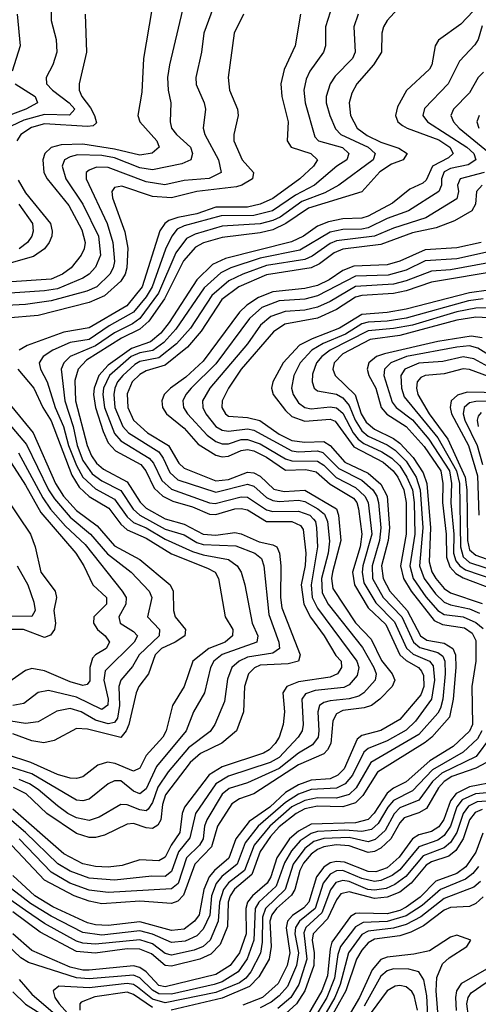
# Model space of a CAD drawing. Header units: inches. Extents: x 990535 to 1117859, y 769386 to 892122.
# Tile 994 of 1056: x 1081231 to 1082678, y 844008 to 847112. Entities that reach past the tile are written whole.
import ezdxf

# ---------------------------------------------------------------- set-up
doc = ezdxf.new("R2010")
doc.units = ezdxf.units.IN
doc.header["$MEASUREMENT"] = 0
doc.layers.add('B0884', color=7, linetype='Continuous')

msp = doc.modelspace()

# ---------------------------------------------------------------- linework, layer by layer
at = {"layer": 'B0884', "color": 5}
for points, elevation in [([(1081665.4, 847250), (1081621.9, 846990), (1081616.5, 846883.5), (1081604.1, 846810), (1081610.5, 846790), (1081663.4, 846730), (1081671.6, 846710), (1081649.1, 846690.9), (1081610, 846684.9), (1081530, 846703.9), (1081430, 846719.7), (1081362.3, 846717.7), (1081330, 846709.2), (1081310.8, 846690), (1081303.9, 846670), (1081307.1, 846630), (1081318.2, 846610), (1081386.2, 846526.2), (1081427.1, 846450), (1081437.4, 846410), (1081434.5, 846390), (1081424.9, 846370), (1081393.8, 846330), (1081366.6, 846310), (1081330, 846293.8), (1081190, 846285.1)], 3220), ([(1081863.6, 847210), (1081812.4, 847070), (1081804.8, 847010), (1081786.7, 846930), (1081787.8, 846907.8), (1081813.3, 846850), (1081817.5, 846830), (1081809.6, 846770), (1081814.7, 846750), (1081857.9, 846670), (1081866.3, 846630), (1081828.4, 846611.6), (1081750, 846605.2), (1081688.6, 846591.5), (1081630, 846600.7), (1081510, 846646.6), (1081473, 846647), (1081450, 846638.2), (1081441.4, 846630), (1081441.1, 846610), (1081507.2, 846470), (1081525.3, 846410), (1081530.7, 846350), (1081526.5, 846330), (1081515.3, 846310), (1081474.2, 846270), (1081443.5, 846256.5), (1081330, 846226), (1081250, 846213.9), (1081170, 846210)], 3260), ([(1081758.3, 847201.7), (1081703.3, 846970), (1081697.5, 846930), (1081699.2, 846890), (1081708.1, 846850), (1081705.5, 846790), (1081710.1, 846770), (1081725.5, 846750), (1081769.6, 846710), (1081776.5, 846690), (1081770.7, 846670), (1081742.8, 846657.2), (1081650, 846638.3), (1081610, 846644.8), (1081530, 846677), (1081490, 846684.4), (1081413.9, 846686.1), (1081390, 846679.9), (1081373, 846670), (1081365, 846650), (1081376.4, 846610), (1081430.2, 846530.2), (1081479.7, 846430), (1081486.5, 846370), (1081470, 846331.9), (1081450, 846310), (1081430, 846296.8), (1081350, 846263.8), (1081310, 846257.1), (1081170, 846248.1)], 3240), ([(1082456.8, 847183.2), (1082390.4, 847109.5), (1082378.7, 847090), (1082373.8, 847070), (1082372.1, 847010), (1082347.4, 846970), (1082294.8, 846910), (1082279.1, 846880.9), (1082270.4, 846850), (1082274, 846810), (1082295.3, 846770), (1082326.8, 846746.8), (1082370, 846726.5), (1082427.4, 846707.4), (1082453.7, 846690), (1082440.9, 846670), (1082403.9, 846656.1), (1082367.1, 846632.8), (1082309.9, 846569.9), (1082142.5, 846517.6), (1082070.8, 846469.2), (1082030, 846449.6), (1081990, 846440.2), (1081870, 846425.1), (1081811.4, 846408.6), (1081785.5, 846394.5), (1081748, 846352), (1081687.8, 846232.2), (1081638.3, 846161.7), (1081610, 846136.8), (1081552.3, 846107.7), (1081441.5, 846038.5), (1081415.2, 846010), (1081405, 845975), (1081407, 845910), (1081443.7, 845770), (1081457.4, 845737.4), (1081473.9, 845713.9), (1081495.2, 845695.2), (1081570, 845655.4), (1081611, 845591), (1081630, 845572.4), (1081690, 845538.2), (1081750, 845522), (1081810, 845489.7), (1081850, 845487.4), (1081910, 845495.7), (1081930, 845491.7), (1081986.1, 845466.1), (1082030, 845457), (1082042.1, 845450), (1082050.8, 845430), (1082055.3, 845390), (1082053.5, 845290), (1082057.7, 845257.7), (1082115.8, 845110), (1082110.5, 845090), (1082078.3, 845081.7), (1081990, 845076.7), (1081971.4, 845068.6), (1081952.8, 845050), (1081940.5, 845010), (1081937.1, 844930), (1081914.6, 844870), (1081868.7, 844831.3), (1081801.3, 844798.7), (1081768.5, 844770), (1081691.4, 844668.6), (1081681.6, 844638.4), (1081676, 844590), (1081667.3, 844572.7), (1081650, 844562.6), (1081630, 844564.8), (1081590, 844578.4), (1081570, 844576), (1081498.6, 844541.4), (1081470, 844533.7), (1081450, 844533.5), (1081410, 844546.6), (1081316.4, 844610), (1081251.8, 844671.8), (1081211.3, 844691.3)], 3380), ([(1082210, 847136.2), (1082195.7, 847090), (1082195.6, 847030), (1082189.6, 847010), (1082146.7, 846950), (1082134.9, 846925.1), (1082127.1, 846890), (1082131.4, 846850), (1082162.4, 846742.4), (1082173.4, 846730), (1082249.4, 846709.4), (1082268.9, 846690), (1082262.9, 846670), (1082231.7, 846650), (1082161.2, 846590), (1082100.7, 846559.3), (1082028.4, 846510), (1081970, 846494.4), (1081866.7, 846493.3), (1081750, 846461.7), (1081728.1, 846451.9), (1081710.6, 846429.4), (1081691.6, 846388.4), (1081649.4, 846270), (1081630, 846237.9), (1081590.2, 846189.8), (1081513.1, 846146.9), (1081450, 846103.8), (1081390, 846094.4), (1081336.1, 846070), (1081304.9, 846050), (1081292.6, 846030), (1081297, 846010), (1081318.4, 845970), (1081343.2, 845890), (1081369, 845830), (1081385, 845770), (1081410, 845707), (1081430, 845670), (1081470, 845632.9), (1081530, 845600), (1081570, 845545.2), (1081590, 845527.4), (1081630, 845509.7), (1081690, 845474.1), (1081775.9, 845435.9), (1081810, 845424.9), (1081889.4, 845410), (1081917.4, 845390), (1081929.2, 845370), (1081941.2, 845330), (1081964.4, 845210), (1081982.7, 845170), (1081978.7, 845150), (1081869.6, 845110.4), (1081843.1, 845090), (1081833.1, 845070), (1081813.8, 844990), (1081778.9, 844930), (1081756.4, 844870), (1081662.3, 844757.7), (1081630, 844687.8), (1081610, 844671.2), (1081590, 844679.7), (1081550, 844712.7), (1081530, 844712.9), (1081510, 844703.3), (1081450, 844654.9), (1081430, 844649), (1081410, 844651.2), (1081270, 844734.6), (1081170, 844766.4)], 3340), ([(1081936.8, 847130), (1081908.1, 847070), (1081888.2, 846930), (1081892.6, 846890), (1081917.9, 846830), (1081920.5, 846810), (1081906.1, 846750), (1081906.3, 846730), (1081932.7, 846670), (1081968.1, 846630), (1081965, 846610), (1081932.1, 846590), (1081914.7, 846585.3), (1081790, 846570), (1081710, 846550.6), (1081650, 846555.1), (1081552.9, 846587.1), (1081530, 846583.4), (1081522.3, 846570), (1081524, 846550), (1081563.3, 846443.3), (1081571.9, 846391.9), (1081569.2, 846330), (1081563.6, 846310), (1081550, 846288.1), (1081498.8, 846241.2), (1081450, 846220.7), (1081290, 846180), (1081190, 846171)], 3280), ([(1081330.7, 847150), (1081330.6, 847110), (1081346.2, 847050), (1081348.1, 847010), (1081336.2, 846970), (1081314.6, 846930), (1081316.1, 846910), (1081334.5, 846890), (1081387.8, 846850), (1081404.8, 846830), (1081388.4, 846811.6), (1081310, 846813.4), (1081244.6, 846795.4), (1081203.9, 846776.1)], 3160), ([(1081223.3, 847130), (1081233.1, 847030), (1081207.3, 846950)], 3140), ([(1082661, 847139), (1082622.4, 847097.6), (1082552, 847048), (1082541, 847030), (1082530.9, 846970), (1082523.6, 846956.4), (1082451.6, 846888.4), (1082422.3, 846837.7), (1082416.2, 846810), (1082424.1, 846790), (1082438.8, 846778.8), (1082452.8, 846770), (1082553.4, 846733.4), (1082587.7, 846710), (1082598.5, 846690), (1082583.5, 846676.5), (1082533.4, 846650), (1082513.5, 846606.5), (1082503.1, 846596.9), (1082462, 846578), (1082406.5, 846533.5), (1082330, 846492.7), (1082310, 846485.9), (1082250, 846484.5), (1082204.8, 846475.2), (1082170, 846460.9), (1082126.1, 846430), (1082088.3, 846411.6), (1081880.7, 846359.3), (1081839.2, 846340.8), (1081790, 846292), (1081702.9, 846157.1), (1081676.1, 846123.9), (1081644, 846096), (1081584.3, 846075.7), (1081510, 846022.9), (1081481.2, 845990), (1081465.7, 845950), (1081464, 845930), (1081470.6, 845890), (1081494, 845814), (1081510, 845778.1), (1081533.4, 845753.4), (1081612.9, 845710), (1081628.6, 845690), (1081655.3, 845635.3), (1081682.4, 845610), (1081714.2, 845594.2), (1081776.4, 845576.4), (1081830, 845552.8), (1081850, 845552.4), (1081910, 845569.9), (1081930, 845571.3), (1081950, 845566.4), (1082010, 845530.4), (1082090, 845529.9), (1082117.3, 845517.3), (1082124.7, 845504.7), (1082134, 845430), (1082131.8, 845391.8), (1082119.4, 845330), (1082126.9, 845270), (1082148.3, 845228.3), (1082191.2, 845170), (1082227.9, 845107.9), (1082244.9, 845090), (1082246.4, 845070), (1082233.3, 845050), (1082210, 845039.1), (1082110, 845024.4), (1082073.2, 845010), (1082060.7, 844990), (1082066.5, 844930), (1082062.1, 844890), (1082049.4, 844850), (1082037.2, 844830), (1082018.1, 844810), (1082000, 844800), (1081870, 844756.5), (1081828.5, 844731.5), (1081751.5, 844630), (1081743.7, 844610), (1081736.6, 844550), (1081709.1, 844510), (1081690, 844472.2), (1081670, 844460.7), (1081610, 844463.4), (1081554.5, 844445.5), (1081510, 844440.7), (1081470, 844442.1), (1081430, 844451.4), (1081370, 844481.9), (1081210, 844622.9)], 3420), ([(1081437.9, 847130), (1081442.3, 847010), (1081419.1, 846910), (1081418.3, 846890), (1081427.7, 846870), (1081454.7, 846834.7), (1081467.6, 846810), (1081473, 846787), (1081462.6, 846777.4), (1081445.1, 846774.9), (1081310, 846783.5), (1081268.2, 846771.8), (1081234.8, 846750), (1081222.3, 846730)], 3180), ([(1082298.4, 847130), (1082285, 847090), (1082289.2, 847010), (1082280.3, 846990), (1082225.8, 846934.2), (1082210.1, 846910), (1082198.1, 846870), (1082197.7, 846850), (1082208.8, 846810), (1082227.7, 846767.7), (1082244, 846750), (1082330.1, 846710), (1082352.3, 846690), (1082345.9, 846670), (1082237.2, 846590), (1082193.5, 846566.5), (1082121.3, 846538.7), (1082052.8, 846490), (1082030, 846478.7), (1081990, 846468.1), (1081870, 846460.7), (1081784.4, 846435.6), (1081757.8, 846422.2), (1081723.3, 846376.7), (1081669, 846250), (1081610, 846170.4), (1081586.6, 846153.4), (1081530, 846125.3), (1081470, 846083.9), (1081390.5, 846050), (1081370.1, 846030), (1081362.2, 846010), (1081373.7, 845910), (1081399.6, 845830), (1081412.7, 845770), (1081430, 845722.7), (1081460.2, 845680.2), (1081490, 845658.1), (1081550, 845627.4), (1081589.3, 845569.3), (1081610, 845550.4), (1081690, 845506.1), (1081750, 845487.7), (1081790, 845464.1), (1081810, 845457.6), (1081913.2, 845453.2), (1081972.5, 845430), (1081993.9, 845413.9), (1082000.7, 845390), (1082017, 845237), (1082048.4, 845150), (1082050.7, 845129.3), (1082030, 845115.1), (1081950, 845102.8), (1081923.7, 845090), (1081900.1, 845070), (1081886.8, 845033.2), (1081877.6, 844962.4), (1081846.4, 844890), (1081831.8, 844868.2), (1081763.6, 844816.4), (1081699.5, 844740.5), (1081667.1, 844692.9), (1081650, 844643.8), (1081636.9, 844623.1), (1081630, 844618.3), (1081610, 844621.5), (1081570, 844637.4), (1081550, 844638.4), (1081481.8, 844598.2), (1081450, 844587.9), (1081410, 844596.3), (1081383.6, 844610), (1081350, 844633.3), (1081290, 844685.7), (1081262.6, 844702.6), (1081230, 844716.7)], 3360), ([(1082117.1, 847130), (1082099.6, 847030), (1082065.1, 846954.9), (1082054.9, 846910), (1082057.7, 846870), (1082077.5, 846790), (1082075.2, 846730), (1082087.1, 846710), (1082149.8, 846689.8), (1082170.1, 846670), (1082158.3, 846650), (1082115.2, 846610), (1082030, 846548.6), (1081990.1, 846530), (1081950, 846521), (1081850, 846520.6), (1081790, 846500), (1081730, 846489), (1081701.4, 846478.6), (1081688.8, 846470), (1081673.6, 846446.4), (1081617.1, 846270), (1081569.3, 846210), (1081450, 846140.7), (1081370, 846127.1), (1081255.1, 846084.8), (1081230.1, 846070)], 3320), ([(1082690, 847093.1), (1082676.8, 847050), (1082667, 847033), (1082618.5, 846981.5), (1082582.2, 846910), (1082507.7, 846832.3), (1082502.4, 846810), (1082517.5, 846790), (1082641.8, 846710), (1082663, 846690), (1082669.3, 846670), (1082645.6, 846654.4), (1082590, 846642.5), (1082570, 846632.7), (1082561.2, 846610), (1082561.7, 846590), (1082552.9, 846570), (1082456.9, 846510), (1082390, 846485.6), (1082330, 846456), (1082310, 846451.3), (1082250, 846451), (1082210, 846442.5), (1082114.4, 846385.6), (1081990, 846359.9), (1081897.2, 846330), (1081865.6, 846314.4), (1081813.3, 846266.7), (1081724, 846136), (1081686.1, 846093.9), (1081651, 846069), (1081610, 846061.5), (1081582.5, 846050), (1081515, 845990), (1081495.9, 845950), (1081493.3, 845930), (1081498.8, 845890), (1081530, 845807.6), (1081550, 845784.3), (1081640, 845730), (1081653.5, 845713.5), (1081679.2, 845659.2), (1081710, 845631.9), (1081830, 845589.1), (1081847.2, 845587.2), (1081930, 845608.2), (1081950, 845607.3), (1082010, 845567.1), (1082030, 845562), (1082110, 845562.4), (1082145.8, 845550), (1082157.9, 845537.9), (1082164, 845530), (1082167.5, 845510), (1082170.6, 845450), (1082150, 845330), (1082153.6, 845290), (1082170, 845256.5), (1082294.3, 845090), (1082301.1, 845070), (1082295.6, 845044.4), (1082270, 845015.6), (1082253.4, 845006.6), (1082162.9, 844997.1), (1082132.9, 844987.1), (1082120.5, 844970), (1082125.4, 844890), (1082121.8, 844870), (1082109.7, 844850), (1082050, 844785.7), (1082021, 844770), (1081890, 844727.7), (1081850, 844703.1), (1081786.2, 844610), (1081767.6, 844532.4), (1081731.7, 844488.3), (1081710, 844427.1), (1081690, 844411.3), (1081647.8, 844412.2), (1081530, 844399.5), (1081450, 844405.6), (1081390, 844428.2), (1081351.4, 844451.4), (1081249.8, 844549.8), (1081206.6, 844586.6)], 3440), ([(1082693.7, 846946.3), (1082676.9, 846930), (1082650, 846881.7), (1082599.6, 846830), (1082591.4, 846810), (1082599.4, 846790), (1082617.2, 846770), (1082710, 846694.1)], 3460), ([(1081217.4, 846910), (1081279.6, 846870), (1081287.9, 846850), (1081250.6, 846830), (1081170, 846800)], 3140), ([(1082680.5, 846810), (1082672.8, 846790), (1082678.8, 846770)], 3480), ([(1081226.1, 846606.1), (1081250, 846566.1), (1081328.7, 846470), (1081334.2, 846445.8), (1081332.8, 846430), (1081323.7, 846410), (1081310, 846389.9), (1081274.7, 846365.3), (1081196.5, 846343.5)], 3180), ([(1082696, 846630), (1082619.9, 846610), (1082612.1, 846590), (1082615, 846570), (1082610, 846547.2), (1082512.5, 846487.5), (1082410, 846455.1), (1082350, 846429.5), (1082230, 846415), (1082210, 846406.4), (1082153.9, 846366.1), (1082130, 846355.9), (1082010, 846336.9), (1081934.6, 846310), (1081890.9, 846289.1), (1081836.9, 846243.1), (1081770, 846140.1), (1081725.8, 846090), (1081670, 846046.6), (1081610, 846034.6), (1081594.6, 846025.4), (1081556.1, 845990), (1081540.1, 845970), (1081531.5, 845950), (1081528.2, 845930), (1081531.4, 845890), (1081556.2, 845830), (1081574.5, 845810), (1081669.6, 845749.6), (1081684.2, 845730), (1081704.8, 845684.8), (1081730, 845661.6), (1081850, 845622.1), (1081950, 845647.5), (1081970, 845641.4), (1082010, 845605.8), (1082030, 845596.8), (1082050, 845593.4), (1082110, 845596.9), (1082130, 845592.7), (1082172, 845570), (1082193, 845553), (1082202.3, 845530), (1082208.5, 845468.5), (1082204.2, 845430), (1082183.1, 845350), (1082184.9, 845304.9), (1082203.8, 845270), (1082312.5, 845132.5), (1082348.5, 845070), (1082355.4, 845050), (1082351.9, 845030), (1082316.9, 844990), (1082300.3, 844979.7), (1082270, 844971.1), (1082210, 844965.1), (1082190, 844959.3), (1082177, 844950), (1082171.1, 844930), (1082175.1, 844870), (1082172.2, 844850), (1082154.4, 844825.6), (1082110, 844799.7), (1082050, 844751.5), (1081950, 844706.6), (1081892.1, 844687.9), (1081870, 844670.5), (1081821, 844590), (1081814.2, 844570), (1081810, 844529.9), (1081798, 844510), (1081757.5, 844470), (1081730.9, 844389.1), (1081710, 844372), (1081510, 844360.4), (1081450, 844367.7), (1081389.9, 844390), (1081330, 844424.5), (1081230, 844530)], 3460), ([(1082689.6, 846590), (1082671.9, 846570), (1082669.1, 846530), (1082656.9, 846510), (1082602.3, 846477.7), (1082544.3, 846455.7), (1082470, 846440.5), (1082370, 846403.1), (1082250, 846388.4), (1082223.2, 846376.8), (1082177.2, 846342.8), (1082150.5, 846329.5), (1082010, 846307.5), (1081922.8, 846270), (1081868.7, 846230), (1081803.6, 846130), (1081760.7, 846079.3), (1081690, 846022.6), (1081630, 846004.6), (1081610, 845993.9), (1081585.7, 845970), (1081570, 845932.8), (1081572.2, 845890), (1081590, 845850), (1081634, 845810), (1081700.4, 845770), (1081733.6, 845713.6), (1081750, 845697.8), (1081850, 845658.4), (1081890, 845662.7), (1081950, 845685.6), (1081970, 845683.6), (1081990, 845672.7), (1082032.2, 845632.2), (1082065, 845625), (1082130, 845628.4), (1082230.1, 845570.1), (1082236.9, 845550), (1082243.6, 845470), (1082217.5, 845370), (1082214.6, 845350), (1082218.4, 845318.4), (1082290.7, 845210.7), (1082339.6, 845159.6), (1082372.2, 845092.2), (1082405.7, 845050), (1082414, 845030), (1082405.4, 845010), (1082366.9, 844970), (1082340.6, 844950), (1082317.5, 844942.5), (1082250, 844934.1), (1082230, 844924.2), (1082218.5, 844901.5), (1082212, 844830), (1082202.4, 844810), (1082190, 844797.4), (1082110, 844763.3), (1081970, 844671.9), (1081924.1, 844655.9), (1081900.2, 844639.8), (1081855.2, 844570), (1081836, 844504), (1081783.1, 844450), (1081747.4, 844352.6), (1081730, 844332.8), (1081710, 844326.1), (1081610, 844333.1), (1081490, 844324.4), (1081450, 844332.7), (1081403, 844350), (1081310, 844399.6), (1081190, 844526.5)], 3480), ([(1081228.4, 846530), (1081272.1, 846470), (1081274.2, 846445.8), (1081269.7, 846430), (1081255.7, 846410), (1081229.7, 846390)], 3160), ([(1082810, 846402.1), (1082610, 846358.4), (1082510, 846351.4), (1082450, 846322.2), (1082393.8, 846306.2), (1082290, 846304), (1082170, 846241.4), (1082130, 846231.5), (1082050, 846225.3), (1081995.2, 846204.8), (1081955.9, 846170), (1081850, 846027.4), (1081772.3, 845950), (1081755.1, 845930), (1081745.8, 845910), (1081747.8, 845890), (1081760.2, 845870), (1081822.5, 845802.5), (1081850, 845782.4), (1081870, 845774.8), (1081890, 845775.4), (1081930, 845788.2), (1081950, 845789.1), (1081990, 845775.3), (1082070, 845727.2), (1082090, 845721.5), (1082170, 845720.8), (1082190, 845708), (1082228.8, 845668.8), (1082290, 845637.2), (1082320.2, 845610), (1082330, 845590), (1082341.5, 845490), (1082313.9, 845390), (1082311.2, 845370), (1082316.6, 845336.6), (1082354.1, 845274.1), (1082413.7, 845213.7), (1082450.8, 845130.8), (1082472.2, 845112.2), (1082523.5, 845090), (1082535.2, 845075.2), (1082539, 845030), (1082530.2, 844969.8), (1082479.7, 844900.3), (1082450, 844872.3), (1082390, 844838.7), (1082330, 844814.6), (1082316.7, 844803.3), (1082280.3, 844730), (1082257.4, 844702.6), (1082230, 844689), (1082150, 844685.3), (1082110, 844670), (1082070, 844644.4), (1081983.6, 844570), (1081942.4, 844517.6), (1081917.1, 844450), (1081868.8, 844411.2), (1081850.8, 844389.2), (1081836.1, 844350), (1081830.5, 844289.5), (1081810, 844244.5), (1081790, 844223.5), (1081753.2, 844206.8), (1081710, 844202.5), (1081650, 844228.8), (1081610, 844239.3), (1081490, 844226.3), (1081430, 844234.8), (1081330, 844285.6), (1081265.4, 844325.4), (1081182.7, 844390)], 3540), ([(1082686.2, 846410), (1082610, 846393.3), (1082510, 846386.3), (1082430, 846350.5), (1082390, 846338.8), (1082285.2, 846334.8), (1082250, 846320.9), (1082207.5, 846292.5), (1082170, 846274.5), (1082130, 846264.8), (1082030, 846254.2), (1081984, 846236), (1081948, 846212), (1081924.6, 846190), (1081810, 846035.5), (1081754.9, 845985.1), (1081706.7, 845950), (1081687.3, 845930), (1081679.9, 845910), (1081682.1, 845890), (1081693.9, 845870), (1081750, 845824.2), (1081794.2, 845774.2), (1081850, 845739), (1081870, 845733.9), (1081890, 845736.6), (1081930, 845754.2), (1081950, 845757), (1081970, 845753.4), (1082010, 845733), (1082070, 845691.7), (1082133.9, 845693.9), (1082166.6, 845686.6), (1082210, 845647.5), (1082284, 845604), (1082294.7, 845590), (1082300.2, 845570), (1082310.4, 845490), (1082304.8, 845450), (1082281.1, 845370), (1082286.8, 845330), (1082330, 845258.2), (1082385.6, 845205.6), (1082430, 845110), (1082450, 845091.7), (1082489.4, 845070), (1082498.5, 845058.5), (1082504.3, 845044.3), (1082505.5, 845010), (1082496.8, 844983.2), (1082430, 844905.9), (1082370, 844871.5), (1082310, 844855.5), (1082295.8, 844844.2), (1082254.1, 844750), (1082234.5, 844730), (1082210, 844718.9), (1082150, 844715), (1082110, 844700.4), (1082070, 844676.1), (1082019.7, 844630), (1081955.4, 844584.6), (1081912.7, 844530), (1081891.1, 844468.9), (1081845.5, 844430), (1081828.7, 844410), (1081811.9, 844370), (1081797.1, 844290), (1081782.4, 844270), (1081750, 844245.3), (1081710, 844240.8), (1081610, 844268.4), (1081510, 844256.8), (1081470, 844258.4), (1081444.9, 844264.9), (1081335.5, 844315.5), (1081278.8, 844350), (1081210, 844413.6)], 3520), ([(1082750, 846353.1), (1082590, 846323), (1082530, 846318.9), (1082450, 846288.4), (1082410, 846278.4), (1082290, 846271.3), (1082210, 846223.7), (1082170, 846205.9), (1082130, 846196), (1082068, 846192), (1082023.2, 846176.8), (1081990.5, 846149.5), (1081949.7, 846090.3), (1081830.4, 845950), (1081807.7, 845910), (1081808.9, 845890), (1081818.1, 845870), (1081850, 845830.1), (1081870, 845817.6), (1081890, 845814.6), (1081950, 845822), (1081970, 845817.9), (1082090, 845753.1), (1082110, 845749.9), (1082170, 845753), (1082187.5, 845747.5), (1082237.4, 845697.4), (1082310, 845660.8), (1082344.9, 845630), (1082357.2, 845610), (1082362.5, 845590), (1082370.2, 845510), (1082366.1, 845470), (1082342.7, 845390), (1082344.1, 845350), (1082377.9, 845290), (1082436.2, 845230), (1082472.7, 845150), (1082493.1, 845133.1), (1082550, 845116.8), (1082565.3, 845105.3), (1082571.7, 845090), (1082573, 845050), (1082565.8, 844970), (1082558.6, 844941.4), (1082550, 844925.6), (1082490, 844858.5), (1082338.6, 844770), (1082292.1, 844690), (1082270.4, 844669.6), (1082230, 844658), (1082170, 844659.4), (1082130, 844650.8), (1082089.9, 844630.1), (1082019.7, 844570), (1081970.7, 844509.3), (1081939.7, 844430), (1081889.3, 844390.7), (1081873.7, 844370), (1081861.1, 844330), (1081857.4, 844270), (1081832.3, 844210), (1081810, 844190.2), (1081781, 844179), (1081710, 844162.9), (1081690, 844168.4), (1081650, 844198.2), (1081610, 844210.8), (1081470, 844197.2), (1081430, 844200.8), (1081410, 844207.4), (1081310, 844263.3), (1081250, 844303.7), (1081163.3, 844363.3)], 3560), ([(1082750, 846321.7), (1082530, 846284.6), (1082450, 846257.6), (1082410, 846249.1), (1082310, 846243.1), (1082290, 846237.7), (1082230, 846198.7), (1082170, 846171.5), (1082067.9, 846152.1), (1082032, 846128), (1081930, 846010.6), (1081889.8, 845950), (1081869.7, 845910), (1081868.8, 845890), (1081879.9, 845870), (1081890, 845862.6), (1081950, 845857.5), (1081988.4, 845848.4), (1082050, 845805.5), (1082090, 845785.8), (1082130, 845780.3), (1082190, 845782.6), (1082210, 845770), (1082257, 845717), (1082330, 845683), (1082370, 845647.9), (1082389.8, 845609.8), (1082397.7, 845510), (1082392.8, 845470), (1082372.1, 845390), (1082377.8, 845350), (1082398.4, 845310), (1082452.9, 845250), (1082495.2, 845170), (1082515.6, 845155.6), (1082570, 845146.2), (1082597.4, 845130), (1082605.2, 845110), (1082606.4, 845070), (1082598, 844970), (1082586.7, 844913.3), (1082531.2, 844850), (1082510, 844833.2), (1082360.1, 844739.9), (1082313.9, 844666.1), (1082290, 844642.9), (1082250, 844631), (1082170, 844632.5), (1082130, 844624.5), (1082102.7, 844610), (1082050, 844567.8), (1082022.5, 844537.5), (1081989.9, 844490.1), (1081963.2, 844416.8), (1081909.1, 844370.9), (1081895.1, 844350), (1081889.2, 844330), (1081886.6, 844253.4), (1081863.2, 844196.8), (1081833.8, 844166.2), (1081799.6, 844150), (1081710, 844128.4), (1081690, 844130.9), (1081646.7, 844166.7), (1081610, 844182.2), (1081570, 844182.4), (1081469.3, 844169.3), (1081410, 844174.7), (1081295.5, 844235.5), (1081210, 844299.8)], 3580), ([(1082710, 846259.8), (1082650, 846251), (1082450, 846199.3), (1082390, 846188.6), (1082310, 846182.4), (1082239.9, 846140.1), (1082153.6, 846106.4), (1082114.1, 846085.9), (1082062.5, 846030), (1082029.1, 845970), (1082025.1, 845950), (1082030.7, 845930), (1082070, 845879.6), (1082090, 845860.9), (1082130, 845846.8), (1082210, 845853.1), (1082226.1, 845846.1), (1082285.4, 845765.4), (1082377.3, 845717.3), (1082409.1, 845690), (1082423.4, 845670), (1082442.3, 845630), (1082450, 845590), (1082450.4, 845490), (1082431.8, 845390), (1082441.2, 845350), (1082465.7, 845310), (1082538, 845218), (1082565.1, 845205.1), (1082634.4, 845194.4), (1082657.9, 845178), (1082670, 845154.6), (1082670, 845090), (1082656.9, 845010), (1082659.5, 844890), (1082650, 844868.9), (1082598.7, 844821.3), (1082524.7, 844775.3), (1082450.4, 844709.6), (1082410, 844689.2), (1082390, 844673.8), (1082349.6, 844610.4), (1082329.8, 844590.2), (1082290, 844580), (1082150, 844575.5), (1082110, 844553.6), (1082082.5, 844530), (1082042.2, 844470), (1082022.9, 844410), (1082012.2, 844390), (1081965.3, 844350), (1081949.7, 844330), (1081944.2, 844310), (1081945.5, 844230), (1081924, 844170), (1081895, 844130), (1081850, 844102.2), (1081690, 844063), (1081670, 844066.9), (1081630, 844110.8), (1081610, 844124.1), (1081590, 844129.4), (1081450, 844115.9), (1081430, 844115.8), (1081390, 844124.8), (1081270, 844177.7), (1081209.6, 844230)], 3620), ([(1082692.5, 846232.4), (1082646.1, 846226), (1082450, 846171.5), (1082390, 846161.6), (1082330, 846158.6), (1082310, 846153.4), (1082259.2, 846120.8), (1082188.8, 846091.2), (1082152.1, 846070), (1082115.7, 846030), (1082096, 845990), (1082088.5, 845950), (1082093.3, 845930), (1082110, 845904.7), (1082130, 845890), (1082150, 845885.1), (1082210, 845891.7), (1082230, 845888.1), (1082250, 845871.8), (1082282.8, 845810), (1082298.6, 845790), (1082316.4, 845776.4), (1082373.8, 845750), (1082405.3, 845730), (1082430, 845705.2), (1082452.6, 845670), (1082469.5, 845630), (1082475.3, 845590), (1082477.4, 845490), (1082461.6, 845390), (1082472.6, 845350), (1082512.5, 845292.5), (1082550, 845249.2), (1082570, 845236.6), (1082630, 845229.1), (1082670, 845212.2), (1082692.6, 845192.6)], 3640), ([(1082710, 846203.8), (1082670, 846203.1), (1082610, 846191.4), (1082470, 846149.5), (1082410, 846138.2), (1082330, 846131.1), (1082210, 846070.5), (1082183.8, 846050), (1082167.7, 846030), (1082155, 845995), (1082153.1, 845970), (1082160.1, 845950), (1082170, 845941.8), (1082230, 845931.7), (1082250, 845920.3), (1082270, 845896.3), (1082289.3, 845849.3), (1082310, 845816), (1082330, 845799.1), (1082390, 845772.3), (1082415.4, 845755.4), (1082450, 845720.3), (1082481.7, 845670), (1082494.3, 845630), (1082502.9, 845510), (1082492.4, 845390), (1082507.2, 845350), (1082542.4, 845302.4), (1082570, 845276.1), (1082590, 845267.5), (1082650, 845254.6), (1082681.4, 845241.4)], 3660), ([(1082710, 846172.5), (1082670, 846173.9), (1082610, 846164.5), (1082430, 846117), (1082336.4, 846103.6), (1082250, 846058.2), (1082223.2, 846030), (1082218.3, 846010), (1082225.7, 845990), (1082289, 845929), (1082308.4, 845870), (1082323.5, 845843.5), (1082350, 845820.7), (1082410, 845792.2), (1082430, 845777.2), (1082472.2, 845732.2), (1082503.6, 845683.6), (1082515.4, 845650), (1082527.1, 845510), (1082522.9, 845403), (1082531.2, 845371.2), (1082543.7, 845350), (1082570, 845319), (1082590, 845305.6), (1082690, 845271.1)], 3680), ([(1082690, 846109.6), (1082654.8, 846114.8), (1082550, 846097.8), (1082381.8, 846058.2), (1082356.5, 846050), (1082332.1, 846030), (1082327.1, 846010), (1082332.3, 845990), (1082354.9, 845950), (1082370.7, 845890), (1082389, 845869), (1082450, 845829.4), (1082507, 845767), (1082558.9, 845690), (1082566.1, 845650), (1082564.3, 845590), (1082576.2, 845490), (1082577.3, 845417.3), (1082587.6, 845387.6), (1082606.4, 845366.4), (1082630, 845352), (1082730, 845315.1)], 3720), ([(1082730, 846043.4), (1082676.5, 846076.5), (1082650, 846083.5), (1082610, 846080), (1082451.1, 846050), (1082401.9, 846030), (1082381.6, 846010), (1082380, 845990), (1082405.9, 845905.9), (1082418.6, 845890), (1082470, 845850.9), (1082521, 845790), (1082586.5, 845690), (1082592.9, 845650), (1082591.1, 845588.9), (1082600.2, 845490), (1082599.7, 845430), (1082606.2, 845406.2), (1082618.9, 845390), (1082637.6, 845377.6), (1082730, 845346.3)], 3740), ([(1082710, 846018), (1082663.3, 846043.3), (1082630, 846049.4), (1082565.4, 846034.6), (1082490, 846029.4), (1082445.7, 846010), (1082432.8, 845990), (1082434.9, 845950), (1082443.5, 845923.5), (1082550, 845793.8), (1082609.1, 845690), (1082618.2, 845650), (1082621.1, 845450), (1082630, 845418.2), (1082650, 845401.3), (1082750, 845368)], 3760), ([(1082710, 845987.6), (1082650, 846009.6), (1082630, 846011.1), (1082570, 845995.4), (1082509.6, 845990.4), (1082496.2, 845983.8), (1082484.4, 845970), (1082482.3, 845950), (1082487.2, 845930), (1082522.4, 845870), (1082581.4, 845790), (1082636, 845670), (1082641.7, 845630), (1082643.3, 845470), (1082650, 845441.1), (1082670, 845424.2), (1082750, 845395.1)], 3780), ([(1081225.8, 846010), (1081275.5, 845950), (1081304, 845890), (1081330, 845847.7), (1081396, 845676), (1081418.7, 845638.7), (1081450, 845609.3), (1081512.6, 845572.6), (1081550, 845522.1), (1081570, 845503.4), (1081630, 845477.7), (1081710, 845428.6), (1081823.5, 845383.5), (1081847.2, 845370), (1081858.1, 845350), (1081878.9, 845230), (1081902.9, 845190), (1081902.8, 845170), (1081879.4, 845150), (1081827.8, 845130), (1081777.1, 845090), (1081750, 845010), (1081713.2, 844950), (1081693.1, 844870), (1081682.8, 844850), (1081630, 844792.8), (1081610, 844752.5), (1081590, 844742.6), (1081532.7, 844767.3), (1081508.5, 844771.5), (1081478, 844761.9), (1081430, 844724.8), (1081410, 844719.6), (1081390, 844721.3), (1081350, 844732.3), (1081266.5, 844770), (1081190, 844795.1)], 3320), ([(1081172.8, 845932.8), (1081273.7, 845810), (1081344.7, 845650), (1081369.5, 845610), (1081410, 845564.9), (1081476, 845516), (1081530, 845453.3), (1081610.4, 845410), (1081706.1, 845330), (1081715.4, 845310), (1081716.3, 845250), (1081721.4, 845230), (1081754.3, 845190), (1081752.4, 845170), (1081721.7, 845150), (1081678.4, 845130), (1081658.3, 845110), (1081637.9, 845050), (1081607, 845010), (1081598.3, 844990), (1081575.4, 844890), (1081567.4, 844870), (1081550, 844848.7), (1081444.9, 844875.1), (1081410, 844877.1), (1081339.9, 844840.1), (1081307.9, 844832.1), (1081270, 844838.4), (1081210, 844860.9)], 3280), ([(1082750, 845935.8), (1082642.2, 845937.8), (1082611.6, 845928.4), (1082591.7, 845910), (1082588.4, 845890), (1082593.2, 845870), (1082646.2, 845770), (1082674.5, 845674.5), (1082679.3, 845550)], 3820), ([(1081142.6, 845902.6), (1081253.2, 845773.2), (1081322.5, 845630), (1081341.1, 845601.1), (1081390, 845543.4), (1081454.6, 845490), (1081508, 845428), (1081582.7, 845370), (1081639.5, 845310), (1081648.3, 845290), (1081634.5, 845230), (1081672.2, 845190), (1081670.8, 845170), (1081607.7, 845110), (1081586.9, 845073.1), (1081549.7, 845030), (1081544, 845010), (1081546.4, 844950), (1081539.6, 844910), (1081530, 844896), (1081510, 844892.3), (1081470, 844903.9), (1081424.7, 844930), (1081390, 844940.5), (1081347.9, 844932.1), (1081290, 844898.2), (1081250, 844893), (1081130, 844912.7)], 3260), ([(1082750, 845909.4), (1082670, 845908.7), (1082650, 845903.7), (1082633.2, 845890), (1082629.8, 845870), (1082635.3, 845850), (1082673.9, 845770), (1082690.8, 845710)], 3840), ([(1082686.5, 845873.5), (1082677.3, 845862.7), (1082674, 845850), (1082677.6, 845830)], 3860), ([(1081227.1, 845747.1), (1081304.3, 845604.3), (1081328.5, 845568.5), (1081375.7, 845515.7), (1081438, 845458), (1081554.8, 845310), (1081567.1, 845290), (1081566.3, 845270), (1081543.6, 845230), (1081548.1, 845210), (1081590, 845183.6), (1081602.6, 845170), (1081591.8, 845150), (1081500.7, 845059.3), (1081496.5, 845030), (1081510, 844970), (1081508.8, 844951.2), (1081490, 844937.5), (1081410, 844976), (1081322.6, 844997.4), (1081290, 844990.8), (1081244, 844956), (1081210, 844949.9)], 3240), ([(1081194.7, 845730), (1081250, 845645.1), (1081298.4, 845558.4), (1081408.8, 845430), (1081433.4, 845390), (1081461.6, 845330), (1081504.8, 845290), (1081505, 845270), (1081465.3, 845230), (1081463.7, 845210), (1081476.5, 845190), (1081500.7, 845170), (1081514.2, 845150), (1081504.3, 845130), (1081470.2, 845109.8), (1081461, 845099), (1081452.1, 845070), (1081452.6, 845027.4), (1081444.2, 845015.8), (1081430, 845013.1), (1081390, 845024.6), (1081310, 845059.8), (1081270, 845066.5), (1081250, 845060.1), (1081196.7, 845023.3)], 3220), ([(1081143.6, 845670), (1081265.7, 845490), (1081280.5, 845450), (1081298.3, 845370), (1081343.3, 845310), (1081347.6, 845290), (1081338.8, 845250), (1081344, 845210), (1081340.8, 845190), (1081328.7, 845171.3), (1081310, 845164.1), (1081242.8, 845190), (1081196, 845190)], 3180), ([(1081223.1, 845390), (1081256.6, 845330), (1081275.6, 845275.6), (1081280.3, 845250), (1081270, 845230.6), (1081170, 845231.4)], 3160), ([(1082688.5, 844870), (1082674.6, 844845.4), (1082630, 844803.3), (1082532.9, 844747.2), (1082470, 844680.9), (1082410, 844650.7), (1082392.6, 844630), (1082362.2, 844577.8), (1082340.6, 844559.4), (1082310, 844552.3), (1082256.7, 844556.8), (1082170, 844552.6), (1082150, 844546.4), (1082116.1, 844523.9), (1082088.5, 844491.5), (1082066, 844454), (1082039.9, 844380.1), (1081985.5, 844330), (1081974, 844310), (1081970.1, 844209.9), (1081949.1, 844150.9), (1081920.7, 844110), (1081870, 844079.4), (1081844.7, 844070), (1081710, 844039.5), (1081670, 844040.7), (1081650, 844052.6), (1081610, 844091.9), (1081590, 844099.9), (1081450, 844088.4), (1081410, 844091.2), (1081259.4, 844139.4), (1081234.9, 844154.9), (1081190, 844197.8)], 3640), ([(1082715.9, 844850), (1082670.3, 844789.7), (1082562.8, 844737.2), (1082533.6, 844710), (1082490, 844651.3), (1082430, 844627.9), (1082411.8, 844608.2), (1082384.2, 844555.8), (1082352.8, 844527.2), (1082330, 844520.2), (1082270, 844533.6), (1082190, 844530.8), (1082159.2, 844520.8), (1082130, 844499.4), (1082093.5, 844450), (1082068.3, 844370), (1082006.4, 844310), (1081997.2, 844282.8), (1081996.3, 844203.7), (1081990.9, 844169.1), (1081960.3, 844110), (1081943.9, 844090), (1081924.3, 844075.7), (1081850, 844044.9), (1081690, 844013.1), (1081650, 844023.9), (1081602.4, 844062.4), (1081590, 844070.1), (1081570, 844073.6), (1081450, 844059.5), (1081355.2, 844064.8), (1081336.8, 844050), (1081341.8, 844030), (1081355.3, 844010), (1081391.3, 843970)], 3660), ([(1082703.2, 844770), (1082670, 844752), (1082594.3, 844725.7), (1082569.6, 844710.4), (1082552, 844690), (1082514.4, 844625.6), (1082490, 844612), (1082444.1, 844595.9), (1082430, 844579.8), (1082401.6, 844530), (1082370, 844499.8), (1082350, 844490), (1082330, 844487.1), (1082270, 844508), (1082229.1, 844510.9), (1082190, 844505), (1082170, 844496.5), (1082150, 844480.9), (1082126.6, 844453.4), (1082114.3, 844430), (1082099.2, 844370), (1082088.4, 844351.6), (1082041.1, 844310), (1082026.3, 844290), (1082020.5, 844270), (1082024.1, 844190), (1082018, 844150), (1081985.8, 844094.2), (1081955.6, 844064.4), (1081870, 844027.6), (1081709.2, 843989.2)], 3680), ([(1082737.1, 844710), (1082650, 844693.3), (1082607.5, 844672.5), (1082590, 844650), (1082569, 844591), (1082552.9, 844567.1), (1082530, 844552.3), (1082490, 844542.3), (1082470.4, 844529.6), (1082428.4, 844471.6), (1082390, 844438.5), (1082353.9, 844426.1), (1082330, 844426.4), (1082255.8, 844455.8), (1082230, 844458.5), (1082210, 844453.8), (1082190, 844440.7), (1082167.3, 844410), (1082143.1, 844330), (1082127.7, 844312.3), (1082091.9, 844288.1), (1082076.2, 844270), (1082071.3, 844248.7), (1082082.7, 844170), (1082074.7, 844130), (1082046.5, 844073.5), (1081996.6, 844030), (1081935, 844005)], 3720), ([(1082730, 844676.6), (1082668.5, 844671.5), (1082626.9, 844653.1), (1082609.9, 844630.1), (1082590, 844569.9), (1082570, 844540.1), (1082550, 844526), (1082490, 844504.6), (1082430, 844431.6), (1082406.4, 844413.6), (1082370, 844398.8), (1082350, 844395.7), (1082310, 844404.8), (1082250, 844429.8), (1082230, 844429.3), (1082210, 844418.7), (1082188.8, 844390), (1082163, 844310), (1082113.7, 844270), (1082100.9, 844250), (1082099.4, 844230), (1082110.4, 844170), (1082104.5, 844130), (1082075.9, 844064), (1082050, 844034.9), (1082024.7, 844015.3), (1081990, 843996.5)], 3740), ([(1082750, 844651.1), (1082674, 844646), (1082647, 844633), (1082630.2, 844610), (1082610, 844549.9), (1082590, 844517.9), (1082570, 844501.7), (1082503.7, 844476.3), (1082448.8, 844411.2), (1082414.7, 844385.3), (1082386.6, 844373.4), (1082350, 844367.4), (1082329.5, 844370), (1082270, 844394.7), (1082250, 844398.5), (1082228.4, 844391.6), (1082211.3, 844368.7), (1082184.1, 844295.9), (1082133.8, 844250), (1082126.8, 844233.2), (1082136.3, 844150), (1082111.2, 844070), (1082086, 844030), (1082045.5, 843994.5)], 3760), ([(1082690, 844622.5), (1082667.6, 844612.4), (1082649.9, 844590.1), (1082629.9, 844530.1), (1082606.8, 844493.2), (1082584.7, 844475.3), (1082530, 844457.1), (1082513.3, 844446.7), (1082466.1, 844390), (1082430, 844361.7), (1082390, 844345.3), (1082350, 844341.1), (1082270, 844362.9), (1082244.1, 844355.9), (1082230, 844337.4), (1082202.3, 844277.7), (1082156.6, 844230), (1082153.2, 844210), (1082160.1, 844170), (1082158.7, 844130), (1082130.3, 844050.3), (1082103.8, 844010), (1082060.2, 843970)], 3780), ([(1082692.3, 844547.7), (1082670, 844487.7), (1082638.7, 844441.3), (1082610, 844420.7), (1082544.1, 844395.9), (1082493.7, 844346.3), (1082450, 844313.9), (1082430, 844303.6), (1082390, 844293.6), (1082304.4, 844295.6), (1082290, 844294.5), (1082274.7, 844285.3), (1082216.1, 844203.9), (1082210, 844182.4), (1082201.7, 844098.3), (1082184.3, 844050), (1082141.6, 843978.4)], 3820), ([(1082677.7, 844442.3), (1082659.8, 844420.2), (1082637.1, 844402.9), (1082558.4, 844370), (1082500.2, 844319.8), (1082450, 844286.5), (1082390, 844269.4), (1082314.1, 844265.9), (1082290, 844252.4), (1082243.3, 844190), (1082235, 844165), (1082224.2, 844090), (1082199.6, 844030), (1082151.1, 843950)], 3840), ([(1082684.3, 844395.7), (1082663, 844377), (1082570, 844341.9), (1082495.8, 844284.2), (1082450, 844259.4), (1082410, 844247.6), (1082330, 844238.7), (1082310, 844227.7), (1082267.7, 844170), (1082242.4, 844070), (1082224.9, 844030), (1082170, 843935.3)], 3860), ([(1082693.1, 844346.9), (1082670, 844326.1), (1082650, 844316.8), (1082590, 844312.8), (1082570, 844304.4), (1082504.7, 844255.3), (1082464.7, 844235.2), (1082430, 844224), (1082350, 844213.8), (1082330, 844202.2), (1082310, 844179.1), (1082293.1, 844150), (1082259.5, 844050), (1082199.3, 843940.7)], 3880), ([(1082553.7, 843930), (1082545.1, 844050), (1082547.2, 844092.8), (1082564.3, 844135.7), (1082585.3, 844154.7), (1082641.2, 844190), (1082654.3, 844210), (1082610, 844226.1), (1082590, 844220.1), (1082523.4, 844176.6), (1082474.3, 844165.7), (1082390, 844157.1), (1082370, 844148.8), (1082343, 844117), (1082302.8, 844030), (1082220.6, 843890)], 3920), ([(1082608.7, 843988.7), (1082606.5, 844030), (1082610, 844050), (1082625.4, 844074.6), (1082790.4, 844169.6)], 3880), ([(1082521.9, 843910), (1082515, 844035), (1082505.3, 844085.3), (1082490, 844110), (1082458.9, 844118.9), (1082410, 844119.8), (1082390, 844113.4), (1082370, 844096.9), (1082317.4, 844002.6)], 3940), ([(1081230, 844086.1), (1081270, 844039.8), (1081351.3, 843970)], 3640), ([(1082646.9, 843970), (1082641.6, 844010), (1082645.5, 844030), (1082655.5, 844044.4), (1082750, 844109.3)], 3860), ([(1082486.1, 843990), (1082475.5, 844035.5), (1082468.4, 844048.4), (1082450, 844063.4), (1082430, 844067.6), (1082415.3, 844064.7), (1082390, 844051), (1082242.4, 843850)], 3960), ([(1081210, 844047.1), (1081250, 844008.2), (1081311.8, 843970)], 3620), ([(1081650, 843997.7), (1081590, 844039.3), (1081570, 844046.4), (1081468.3, 844031.7), (1081425.1, 844014.9), (1081421.2, 844010), (1081421.2, 843990)], 3680)]:
    msp.add_lwpolyline(points, dxfattribs=dict(at, elevation=elevation))

doc.saveas('drawing.dxf')
